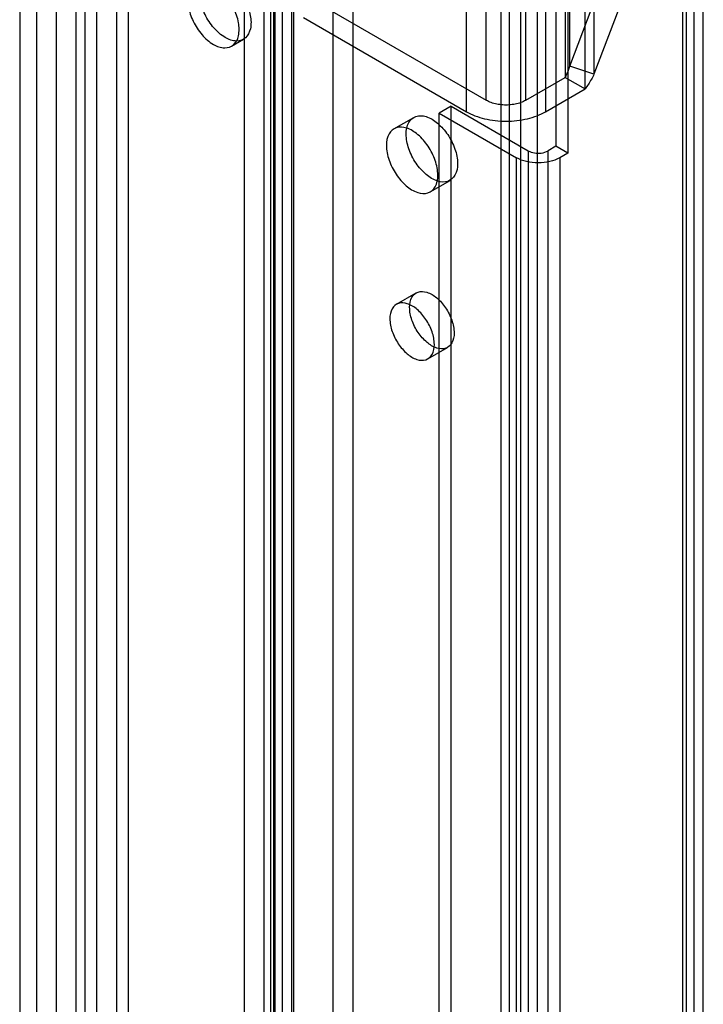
# Model space of a CAD drawing. Header units: millimetres. Extents: x 188 to 1028, y 131 to 1566.
# Tile 294 of 326: x 979 to 1028, y 1032 to 1103. Entities that reach past the tile are written whole.
import ezdxf

# ---------------------------------------------------------------- set-up
doc = ezdxf.new("R2010")
doc.units = ezdxf.units.MM
doc.header["$LTSCALE"] = 110.325218
doc.layers.get('0').update_dxf_attribs({"linetype": 'CONTINUOUS'})

msp = doc.modelspace()

# ---------------------------------------------------------------- linework, layer by layer
at = {"color": 7, "linetype": 'CONTINUOUS'}
for p, q in [((996.063, 1327.966), (996.063, 371.026)), ((994.649, 1327.15), (994.649, 370.209)), ((1026.009, 1325.619), (1026.009, 393.173)), ((1026.302, 394.48), (1026.302, 1325.129)), ((1026.858, 392.684), (1026.858, 1325.129)), ((1027.502, 394.48), (1027.502, 1325.129)), ((1014.448, 357.145), (1014.448, 1317.352)), ((982.628, 360.003), (982.628, 1316.944)), ((1013.034, 357.962), (1013.034, 1316.536)), ((981.214, 1316.127), (981.214, 359.187)), ((1013.619, 1315.719), (1013.619, 358.778)), ((1015.619, 1315.719), (1015.619, 358.778)), ((983.264, 1309.8), (983.264, 356.125)), ((986.376, 356.125), (986.376, 1309.8)), ((984.113, 355.635), (984.113, 1309.31)), ((985.527, 1309.31), (985.527, 355.635)), ((998.184, 1307.963), (998.184, 351.022)), ((1001.013, 351.022), (1001.013, 1307.963)), ((996.77, 350.205), (996.77, 1307.146)), ((1002.427, 1307.146), (1002.427, 350.205)), ((997.407, 347.96), (997.407, 1303.431)), ((996.558, 348.45), (996.558, 1302.941)), ((996.851, 1302.043), (996.851, 348.858)), ((998.051, 1302.043), (998.051, 348.858)), ((979.8, 1276.936), (979.8, 354.288)), ((978.598, 1274.976), (978.598, 383.6)), ((1016.958, 1138.722), (1016.958, 1093.814)), ((1017.807, 1138.232), (1017.807, 1093.324)), ((1011.973, 1097.101), (1011.973, 1111.389)), ((1017.63, 1110.981), (1017.63, 1098.734)), ((1017.948, 1099.536), (1017.948, 1111.22)), ((1010.559, 1096.284), (1010.559, 1110.573)), ((1019.68, 1110.643), (1019.68, 1098.959)), ((1019.044, 1097.917), (1019.044, 1110.165)), ((1014.801, 1097.101), (1014.801, 1109.348)), ((1017.948, 1099.536), (1021.602, 1109.16)), ((1016.216, 1108.532), (1016.216, 1096.284)), ((1023.335, 1108.582), (1019.68, 1098.959)), ((1000.306, 1103.837), (1011.973, 1097.101)), ((998.891, 1103.02), (1010.559, 1096.284)), ((993.757, 1100.973), (994.605, 1101.463)), ((1019.68, 1098.959), (1017.948, 1099.536)), ((1014.801, 1097.101), (1017.63, 1098.734)), ((1017.63, 1098.734), (1019.044, 1097.917)), ((1016.216, 1096.284), (1019.044, 1097.917)), ((1009.463, 1096.672), (1008.614, 1096.182)), ((1008.614, 451.676), (1008.614, 1096.182)), ((1008.614, 1096.182), (1014.13, 1092.998)), ((1009.463, 452.166), (1009.463, 1096.672)), ((1009.463, 1096.672), (1014.978, 1093.488)), ((1005.37, 1095.066), (1006.784, 1095.882)), ((1014.978, 1093.488), (1014.978, 420.281)), ((1016.958, 1093.814), (1016.392, 1093.488)), ((1016.392, 387.621), (1016.392, 1093.488)), ((1017.807, 1093.324), (1016.958, 1093.814)), ((1014.13, 419.791), (1014.13, 1092.998)), ((1017.807, 1093.324), (1017.241, 1092.998)), ((1017.241, 1092.998), (1017.241, 387.131)), ((1007.97, 1090.562), (1009.384, 1091.379)), ((1005.545, 1082.515), (1006.959, 1083.331)), ((1007.795, 1078.618), (1009.209, 1079.434))]:
    msp.add_line(p, q, dxfattribs=at)
for points, knots in [([(993.305, 1101.592), (992.998, 1101.769), (992.435, 1102.271), (991.824, 1103.203), (991.474, 1104.22), (991.43, 1105.152), (991.773, 1105.922), (992.561, 1106.182), (993.06, 1105.979), (993.305, 1105.837)], [0, 0, 0, 0, 0.163546, 0.340849, 0.510006, 0.653078, 0.765521, 0.869346, 1, 1, 1, 1]), ([(992.457, 1105.348), (992.212, 1105.489), (991.717, 1105.691), (990.933, 1105.438), (990.581, 1104.671), (990.624, 1103.736), (990.974, 1102.716), (991.585, 1101.783), (992.149, 1101.279), (992.457, 1101.102)], [0, 0, 0, 0, 0.13023, 0.233174, 0.344878, 0.48974, 0.658607, 0.83605, 1, 1, 1, 1]), ([(992.457, 1101.102), (992.701, 1100.961), (993.197, 1100.759), (993.981, 1101.011), (994.332, 1101.778), (994.289, 1102.714), (993.939, 1103.733), (993.329, 1104.667), (992.765, 1105.17), (992.457, 1105.348)], [0, 0, 0, 0, 0.13023, 0.233174, 0.344878, 0.48974, 0.658607, 0.83605, 1, 1, 1, 1]), ([(993.305, 1105.837), (993.611, 1105.661), (994.171, 1105.163), (994.781, 1104.236), (995.134, 1103.221), (995.183, 1102.283), (994.839, 1101.508), (994.051, 1101.246), (993.551, 1101.45), (993.305, 1101.592)], [0, 0, 0, 0, 0.162891, 0.338515, 0.507396, 0.652855, 0.765204, 0.869082, 1, 1, 1, 1]), ([(1017.63, 1098.734), (1017.671, 1098.82), (1017.75, 1098.995), (1017.856, 1099.263), (1017.919, 1099.445), (1017.948, 1099.536)], [0, 0, 0, 0, 0.332668, 0.666102, 1, 1, 1, 1]), ([(1019.68, 1098.959), (1019.621, 1098.838), (1019.495, 1098.598), (1019.283, 1098.25), (1019.126, 1098.027), (1019.044, 1097.917)], [0, 0, 0, 0, 0.330502, 0.663891, 1, 1, 1, 1]), ([(1014.801, 1097.101), (1014.69, 1097.036), (1014.443, 1096.925), (1014.041, 1096.816), (1013.608, 1096.76), (1013.166, 1096.76), (1012.733, 1096.816), (1012.331, 1096.925), (1012.085, 1097.036), (1011.973, 1097.101)], [0, 0, 0, 0, 0.131913, 0.274547, 0.424061, 0.575938, 0.725452, 0.868086, 1, 1, 1, 1]), ([(1010.559, 1096.284), (1010.753, 1096.172), (1011.177, 1095.975), (1011.867, 1095.765), (1012.613, 1095.637), (1013.387, 1095.593), (1014.162, 1095.637), (1014.908, 1095.765), (1015.598, 1095.975), (1016.022, 1096.172), (1016.216, 1096.284)], [0, 0, 0, 0, 0.114384, 0.237605, 0.367158, 0.500006, 0.632853, 0.762403, 0.885621, 1, 1, 1, 1]), ([(1006.245, 1094.692), (1006.245, 1094.974), (1006.318, 1095.505), (1006.929, 1096.057), (1007.769, 1095.978), (1008.557, 1095.473), (1009.265, 1094.66), (1009.769, 1093.665), (1009.922, 1092.924), (1009.922, 1092.569)], [0, 0, 0, 0, 0.130231, 0.233176, 0.344879, 0.489739, 0.658605, 0.836049, 1, 1, 1, 1]), ([(1008.508, 1091.753), (1008.508, 1092.106), (1008.357, 1092.839), (1007.859, 1093.831), (1007.157, 1094.645), (1006.369, 1095.156), (1005.526, 1095.245), (1004.905, 1094.694), (1004.831, 1094.159), (1004.831, 1093.875)], [0, 0, 0, 0, 0.162892, 0.338517, 0.507397, 0.652855, 0.765202, 0.869081, 1, 1, 1, 1]), ([(1009.922, 1092.569), (1009.922, 1092.287), (1009.849, 1091.756), (1009.239, 1091.204), (1008.399, 1091.283), (1007.61, 1091.788), (1006.902, 1092.601), (1006.399, 1093.596), (1006.245, 1094.336), (1006.245, 1094.692)], [0, 0, 0, 0, 0.130231, 0.233176, 0.344879, 0.489739, 0.658605, 0.836049, 1, 1, 1, 1]), ([(1004.831, 1093.875), (1004.831, 1093.522), (1004.983, 1092.788), (1005.48, 1091.797), (1006.183, 1090.983), (1006.97, 1090.472), (1007.813, 1090.383), (1008.434, 1090.934), (1008.508, 1091.469), (1008.508, 1091.753)], [0, 0, 0, 0, 0.162892, 0.338517, 0.507397, 0.652855, 0.765202, 0.869081, 1, 1, 1, 1]), ([(1014.978, 1093.488), (1015.111, 1093.411), (1015.425, 1093.315), (1015.916, 1093.309), (1016.247, 1093.404), (1016.392, 1093.488)], [0, 0, 0, 0, 0.314726, 0.655936, 1, 1, 1, 1]), ([(1017.241, 1092.998), (1017.018, 1092.869), (1016.504, 1092.684), (1015.685, 1092.595), (1014.866, 1092.684), (1014.352, 1092.869), (1014.13, 1092.998)], [0, 0, 0, 0, 0.239284, 0.499999, 0.760715, 1, 1, 1, 1]), ([(1006.493, 1082.301), (1006.493, 1082.546), (1006.556, 1083.005), (1007.085, 1083.483), (1007.811, 1083.415), (1008.494, 1082.977), (1009.106, 1082.274), (1009.542, 1081.412), (1009.675, 1080.772), (1009.675, 1080.464)], [0, 0, 0, 0, 0.130231, 0.233176, 0.344879, 0.489739, 0.658605, 0.836049, 1, 1, 1, 1]), ([(1008.261, 1079.648), (1008.261, 1079.953), (1008.129, 1080.588), (1007.699, 1081.446), (1007.091, 1082.151), (1006.41, 1082.593), (1005.68, 1082.671), (1005.142, 1082.193), (1005.079, 1081.731), (1005.079, 1081.485)], [0, 0, 0, 0, 0.162892, 0.338517, 0.507397, 0.652855, 0.765202, 0.869081, 1, 1, 1, 1]), ([(1009.675, 1080.464), (1009.675, 1080.22), (1009.612, 1079.761), (1009.083, 1079.283), (1008.357, 1079.351), (1007.674, 1079.788), (1007.061, 1080.492), (1006.626, 1081.353), (1006.493, 1081.994), (1006.493, 1082.301)], [0, 0, 0, 0, 0.130231, 0.233176, 0.344879, 0.489739, 0.658605, 0.836049, 1, 1, 1, 1]), ([(1005.079, 1081.485), (1005.079, 1081.179), (1005.21, 1080.544), (1005.64, 1079.687), (1006.248, 1078.982), (1006.93, 1078.54), (1007.659, 1078.462), (1008.197, 1078.939), (1008.261, 1079.402), (1008.261, 1079.648)], [0, 0, 0, 0, 0.162892, 0.338517, 0.507397, 0.652855, 0.765202, 0.869081, 1, 1, 1, 1])]:
    msp.add_open_spline(points, degree=3, knots=knots, dxfattribs=at)

doc.saveas('drawing.dxf')
